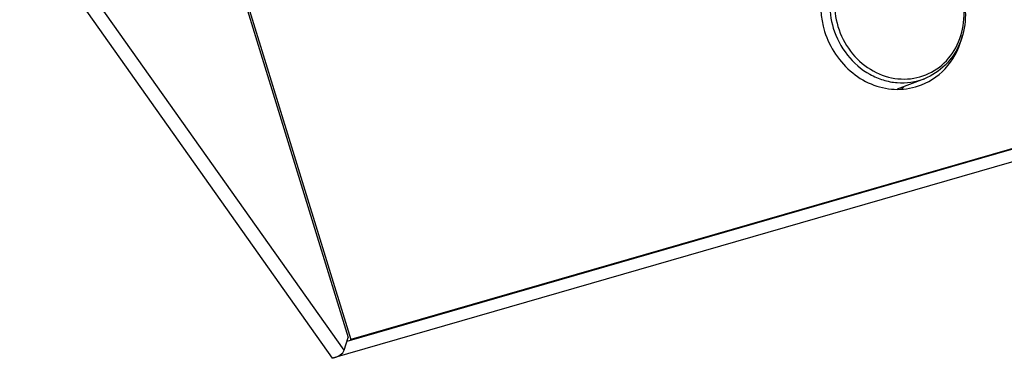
# Model space of a CAD drawing. Header units: millimetres. Extents: x 0 to 420, y 0 to 297.
# Tile 331 of 514: x 356.03 to 361.23, y 137.06 to 138.85. Entities that reach past the tile are written whole.
import ezdxf

# ---------------------------------------------------------------- set-up
doc = ezdxf.new("R2010")
doc.units = ezdxf.units.MM
doc.header["$LTSCALE"] = 23.1
doc.layers.get('0').update_dxf_attribs({"linetype": 'CONTINUOUS'})
doc.layers.add('02___PRT_ALL_AXES', color=7, linetype='CONTINUOUS')
doc.layers.add('06___PRT_ALL_SURFS', color=7, linetype='CONTINUOUS')

msp = doc.modelspace()

# ---------------------------------------------------------------- linework, layer by layer
at = {"color": 7, "linetype": 'Continuous'}
for p, q in [((355.5824, 144.2716), (357.767, 137.172)), ((355.5882, 144.2887), (357.7814, 137.1607)), ((357.6847, 137.0622), (354.4056, 141.6943)), ((357.7457, 137.1045), (354.4811, 141.7161)), ((357.7612, 137.1536), (368.194, 140.1653)), ((368.1737, 140.1607), (357.7814, 137.1607)), ((368.3905, 140.1527), (357.6847, 137.0622)), ((357.7457, 137.1045), (357.767, 137.172)), ((357.7814, 137.1594), (357.7814, 137.1607))]:
    msp.add_line(p, q, dxfattribs=at)
msp.add_ellipse((357.6347, 137.1055), major_axis=(0.1121, 0.0084), ratio=0.458569, start_param=-1.143486, end_param=-0.181706, dxfattribs=at)
for points, knots in [([(361.0028, 138.9983), (360.9887, 139.0448), (360.9442, 139.1327), (360.8376, 139.231), (360.7056, 139.2813), (360.5677, 139.2739), (360.4468, 139.2085), (360.3631, 139.0967), (360.3282, 138.9577), (360.34, 138.8609), (360.354, 138.8147)], [0, 0, 0, 0, 0.131299, 0.259854, 0.383535, 0.503003, 0.621549, 0.743066, 0.86954, 1, 1, 1, 1]), ([(360.525, 139.2652), (360.4847, 139.2494), (360.4089, 139.1995), (360.3332, 139.085), (360.3031, 138.9471), (360.3156, 138.8521), (360.3294, 138.8066)], [0, 0, 0, 0, 0.238451, 0.483547, 0.738119, 1, 1, 1, 1]), ([(360.354, 138.8147), (360.368, 138.7682), (360.4126, 138.6803), (360.5191, 138.5821), (360.6511, 138.5317), (360.7889, 138.5391), (360.9098, 138.6043), (360.9935, 138.716), (361.0285, 138.8549), (361.0169, 138.9517), (361.003, 138.9979)], [0, 0, 0, 0, 0.131302, 0.259861, 0.38355, 0.503024, 0.621569, 0.74308, 0.869545, 1, 1, 1, 1]), ([(361.0086, 138.9994), (361.0224, 138.954), (361.0348, 138.8589), (361.0043, 138.7208), (360.9278, 138.6057), (360.8512, 138.5554), (360.8104, 138.5393)], [0, 0, 0, 0, 0.260028, 0.513808, 0.759637, 1, 1, 1, 1]), ([(360.3294, 138.8066), (360.3449, 138.7554), (360.3948, 138.659), (360.4967, 138.5708), (360.5917, 138.5301), (360.6893, 138.5108), (360.7653, 138.5216), (360.8104, 138.5393)], [0, 0, 0, 0, 0.26144, 0.516747, 0.6412, 0.763064, 1, 1, 1, 1])]:
    msp.add_open_spline(points, degree=3, knots=knots, dxfattribs=at)
at = {"layer": '02___PRT_ALL_AXES', "color": 7, "linetype": 'Continuous'}
msp.add_arc((360.4628, 138.75), 0.3484, 310.0227, 313.397, dxfattribs=at)
for points, knots in [([(360.3818, 139.2091), (360.329, 139.1591), (360.2524, 139.0193), (360.2612, 138.8623), (360.2837, 138.7889)], [0, 0, 0, 0, 0.486736, 1, 1, 1, 1]), ([(360.2837, 138.7889), (360.3097, 138.7045), (360.3882, 138.5864), (360.5403, 138.4996), (360.6256, 138.4833), (360.6672, 138.4829)], [0, 0, 0, 0, 0.510456, 0.759313, 1, 1, 1, 1]), ([(360.7947, 138.5063), (360.8483, 138.5274), (360.9477, 138.6004), (360.9992, 138.7114), (361.0124, 138.7698)], [0, 0, 0, 0, 0.490132, 1, 1, 1, 1])]:
    msp.add_open_spline(points, degree=3, knots=knots, dxfattribs=at)
msp.add_open_spline([(360.6672, 138.4829), (360.7104, 138.4826), (360.7545, 138.4906), (360.7947, 138.5063)], degree=3, dxfattribs=at)
at = {"layer": '06___PRT_ALL_SURFS', "color": 7, "linetype": 'Continuous'}
msp.add_line((360.8104, 138.5393), (360.6672, 138.4832), dxfattribs=at)

doc.saveas('drawing.dxf')
